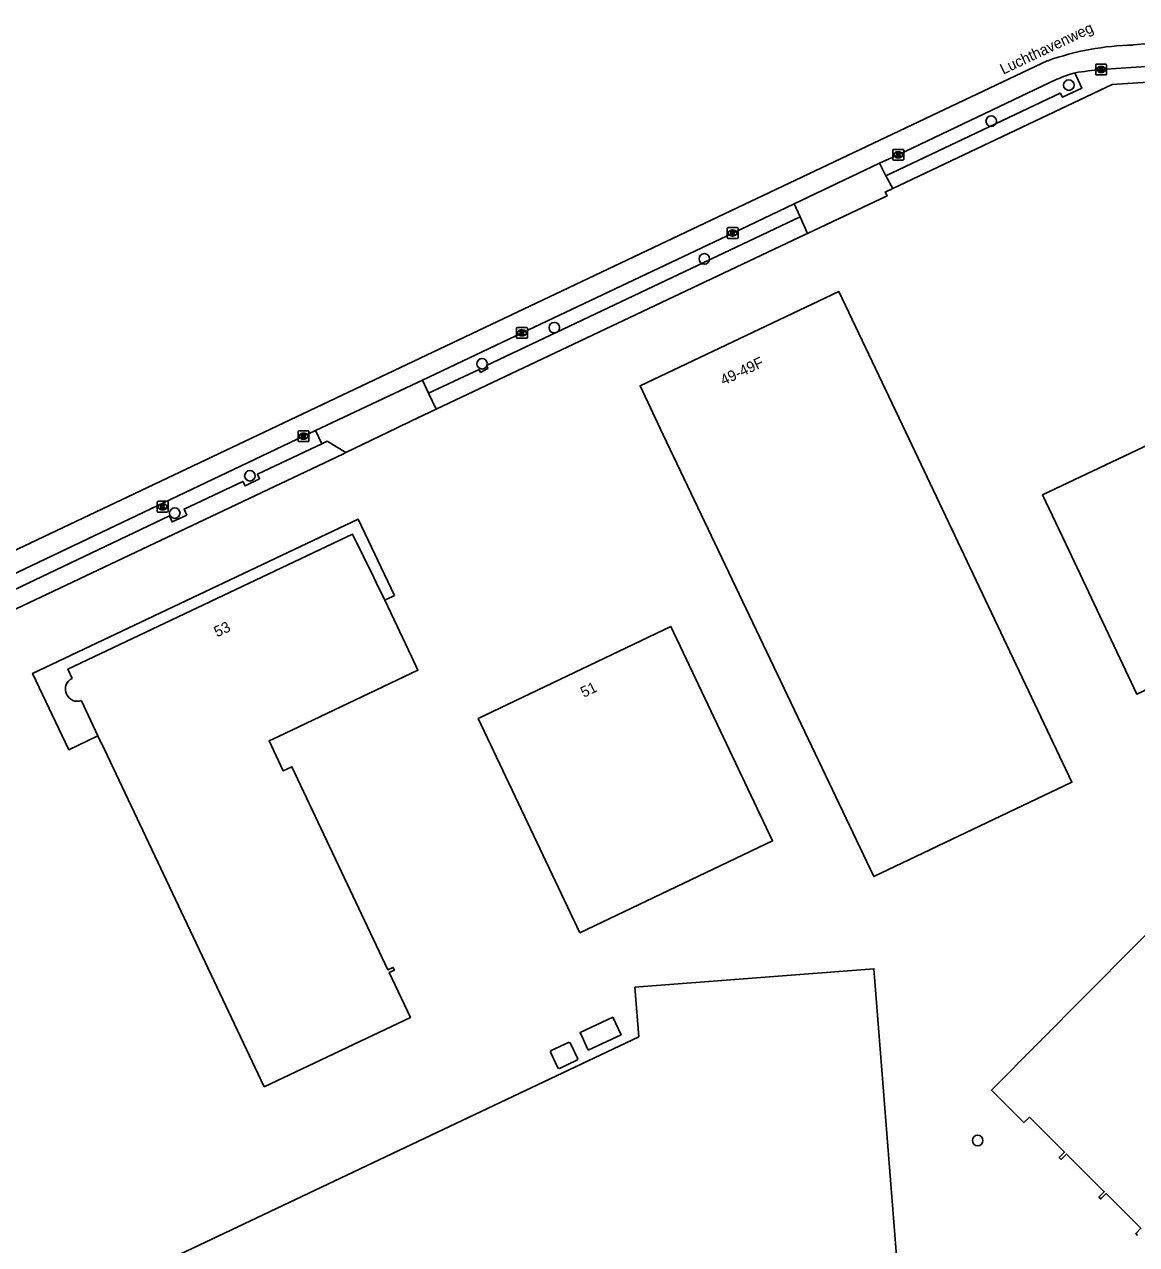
# Model space of a CAD drawing. Extents: x 155018 to 156648, y 383980 to 385733.
# Drawn here: x 155464.1 to 155567.3, y 385510.6 to 385623.7 of the extents above; entities that cross this region are included whole.
import ezdxf

# ---------------------------------------------------------------- set-up
doc = ezdxf.new("R2010")
doc.units = 0
for name, color, linetype in [('IMGEO_Boom', 7, 'Continuous'), ('IMGEO_Kolk', 7, 'Continuous'), ('IMGEO_Openbare_ruimte_label', 7, 'Continuous'), ('IMGEO_Pand', 7, 'Continuous'), ('IMGEO_Pand_nummerreeks', 7, 'Continuous'), ('IMGEO_Pand_overbouw', 7, 'Continuous'), ('IMGEO_Rijbaan_lokaal_gesloten', 7, 'Continuous'), ('IMGEO_Rijbaan_lokaal_open', 7, 'Continuous'), ('IMGEO_Voetpad_open', 7, 'Continuous')]:
    doc.layers.add(name, color=color, linetype=linetype)

msp = doc.modelspace()

# ---------------------------------------------------------------- linework, layer by layer
at = {"layer": 'IMGEO_Boom'}
for centre in [(155560.97, 385618.06), (155553.77, 385614.72), (155527.16, 385601.95), (155513.25, 385595.58), (155506.55, 385592.23), (155485.01, 385581.85), (155478.04, 385578.39), (155552.51, 385520.23)]:
    msp.add_circle(centre, 0.489, dxfattribs=at)
at = {"layer": 'IMGEO_Kolk'}
for p, q in [((155563.46, 385619.08), (155563.46, 385619.93)), ((155563.54, 385620.01), (155564.39, 385620.01)), ((155563.95, 385619.79), (155563.98, 385619.79)), ((155564.47, 385619.93), (155564.47, 385619.08)), ((155564.39, 385619.01), (155563.54, 385619.01)), ((155563.97, 385619.23), (155563.95, 385619.23)), ((155544.65, 385611.18), (155544.65, 385612.03)), ((155544.72, 385612.1), (155545.57, 385612.1)), ((155545.14, 385611.88), (155545.16, 385611.88)), ((155545.65, 385612.03), (155545.65, 385611.18)), ((155545.57, 385611.1), (155544.72, 385611.1)), ((155545.16, 385611.32), (155545.13, 385611.32)), ((155529.36, 385604.85), (155530.22, 385604.85)), ((155529.29, 385603.93), (155529.29, 385604.78)), ((155530.22, 385603.85), (155529.36, 385603.85)), ((155529.8, 385604.07), (155529.77, 385604.07)), ((155529.78, 385604.63), (155529.8, 385604.63)), ((155530.29, 385604.78), (155530.29, 385603.93)), ((155509.75, 385594.66), (155509.75, 385595.52)), ((155509.82, 385595.59), (155510.67, 385595.59)), ((155510.23, 385595.37), (155510.26, 385595.37)), ((155510.26, 385594.81), (155510.23, 385594.81)), ((155510.75, 385595.52), (155510.75, 385594.66)), ((155510.67, 385594.59), (155509.82, 385594.59)), ((155489.49, 385585.09), (155489.49, 385585.94)), ((155489.56, 385586.02), (155490.41, 385586.02)), ((155489.97, 385585.8), (155490, 385585.8)), ((155490.49, 385585.94), (155490.49, 385585.09)), ((155490.41, 385585.02), (155489.56, 385585.02)), ((155490, 385585.24), (155489.97, 385585.24)), ((155476.42, 385578.55), (155476.42, 385579.4)), ((155476.5, 385579.48), (155477.35, 385579.48)), ((155476.91, 385579.25), (155476.93, 385579.25)), ((155477.42, 385579.4), (155477.42, 385578.55)), ((155477.35, 385578.47), (155476.5, 385578.47)), ((155476.93, 385578.7), (155476.91, 385578.7))]:
    msp.add_line(p, q, dxfattribs=at)
for points in [[(155563.46, 385619.08), (155563.46, 385619.93)], [(155563.54, 385620.01), (155564.39, 385620.01)], [(155563.78, 385619.71), (155563.91, 385619.71), (155563.91, 385619.55), (155564.04, 385619.71), (155564.2, 385619.71), (155564.06, 385619.56), (155564.21, 385619.31), (155564.06, 385619.31), (155563.97, 385619.47), (155563.91, 385619.4), (155563.91, 385619.31), (155563.78, 385619.31), (155563.78, 385619.71)], [(155564.47, 385619.93), (155564.47, 385619.08)], [(155564.39, 385619.01), (155563.54, 385619.01)], [(155544.65, 385611.18), (155544.65, 385612.03)], [(155544.72, 385612.1), (155545.57, 385612.1)], [(155544.97, 385611.8), (155545.09, 385611.8), (155545.09, 385611.65), (155545.22, 385611.8), (155545.39, 385611.8), (155545.24, 385611.65), (155545.39, 385611.4), (155545.24, 385611.4), (155545.16, 385611.57), (155545.09, 385611.5), (155545.09, 385611.4), (155544.97, 385611.4), (155544.97, 385611.8)], [(155545.65, 385612.03), (155545.65, 385611.18)], [(155545.57, 385611.1), (155544.72, 385611.1)], [(155529.36, 385604.85), (155530.22, 385604.85)], [(155529.29, 385603.93), (155529.29, 385604.78)], [(155530.22, 385603.85), (155529.36, 385603.85)], [(155529.61, 385604.55), (155529.73, 385604.55), (155529.73, 385604.4), (155529.86, 385604.55), (155530.03, 385604.55), (155529.88, 385604.4), (155530.03, 385604.15), (155529.88, 385604.15), (155529.8, 385604.32), (155529.73, 385604.25), (155529.73, 385604.15), (155529.61, 385604.15), (155529.61, 385604.55)], [(155530.29, 385604.78), (155530.29, 385603.93)], [(155509.75, 385594.66), (155509.75, 385595.52)], [(155509.82, 385595.59), (155510.67, 385595.59)], [(155510.07, 385595.29), (155510.19, 385595.29), (155510.19, 385595.14), (155510.32, 385595.29), (155510.48, 385595.29), (155510.34, 385595.14), (155510.49, 385594.89), (155510.34, 385594.89), (155510.25, 385595.06), (155510.19, 385594.99), (155510.19, 385594.89), (155510.07, 385594.89), (155510.07, 385595.29)], [(155510.75, 385595.52), (155510.75, 385594.66)], [(155510.67, 385594.59), (155509.82, 385594.59)], [(155489.49, 385585.09), (155489.49, 385585.94)], [(155489.56, 385586.02), (155490.41, 385586.02)], [(155489.81, 385585.72), (155489.93, 385585.72), (155489.93, 385585.56), (155490.06, 385585.72), (155490.22, 385585.72), (155490.08, 385585.57), (155490.23, 385585.32), (155490.08, 385585.32), (155489.99, 385585.48), (155489.93, 385585.41), (155489.93, 385585.32), (155489.81, 385585.32), (155489.81, 385585.72)], [(155490.49, 385585.94), (155490.49, 385585.09)], [(155490.41, 385585.02), (155489.56, 385585.02)], [(155476.42, 385578.55), (155476.42, 385579.4)], [(155476.5, 385579.48), (155477.35, 385579.48)], [(155476.74, 385579.17), (155476.87, 385579.17), (155476.87, 385579.02), (155476.99, 385579.17), (155477.16, 385579.17), (155477.01, 385579.02), (155477.17, 385578.77), (155477.01, 385578.77), (155476.93, 385578.94), (155476.87, 385578.87), (155476.87, 385578.77), (155476.74, 385578.77), (155476.74, 385579.17)], [(155477.42, 385579.4), (155477.42, 385578.55)], [(155477.35, 385578.47), (155476.5, 385578.47)]]:
    msp.add_lwpolyline(points, dxfattribs=at)
for centre, start, end in [((155563.54, 385619.93), 91.552, 178.448), ((155563.54, 385619.93), 91.552, 178.448), ((155564.39, 385619.93), 1.552, 88.448), ((155564.39, 385619.93), 1.552, 88.448), ((155563.54, 385619.08), 181.552, 268.448), ((155563.54, 385619.08), 181.552, 268.448), ((155564.39, 385619.08), 271.552, 358.448), ((155564.39, 385619.08), 271.552, 358.448), ((155544.72, 385612.03), 91.552, 178.448), ((155544.72, 385612.03), 91.552, 178.448), ((155545.57, 385612.03), 1.552, 88.448), ((155545.57, 385612.03), 1.552, 88.448), ((155544.72, 385611.18), 181.552, 268.448), ((155544.72, 385611.18), 181.552, 268.448), ((155545.57, 385611.18), 271.552, 358.448), ((155545.57, 385611.18), 271.552, 358.448), ((155529.37, 385604.78), 91.552, 178.448), ((155529.37, 385604.78), 91.552, 178.448), ((155530.21, 385604.78), 1.552, 88.448), ((155530.21, 385604.78), 1.552, 88.448), ((155529.37, 385603.93), 181.552, 268.448), ((155529.37, 385603.93), 181.552, 268.448), ((155530.21, 385603.93), 271.552, 358.448), ((155530.21, 385603.93), 271.552, 358.448), ((155509.82, 385595.52), 91.552, 178.448), ((155509.82, 385595.52), 91.552, 178.448), ((155509.82, 385594.67), 181.552, 268.448), ((155509.82, 385594.67), 181.552, 268.448), ((155510.67, 385595.52), 1.552, 88.448), ((155510.67, 385595.52), 1.552, 88.448), ((155510.67, 385594.67), 271.552, 358.448), ((155510.67, 385594.67), 271.552, 358.448), ((155489.56, 385585.94), 91.552, 178.448), ((155489.56, 385585.94), 91.552, 178.448), ((155490.41, 385585.94), 1.552, 88.448), ((155490.41, 385585.94), 1.552, 88.448), ((155489.56, 385585.09), 181.552, 268.448), ((155489.56, 385585.09), 181.552, 268.448), ((155490.41, 385585.09), 271.552, 358.448), ((155490.41, 385585.09), 271.552, 358.448), ((155476.5, 385579.4), 91.552, 178.448), ((155476.5, 385579.4), 91.552, 178.448), ((155477.35, 385579.4), 1.552, 88.448), ((155477.35, 385579.4), 1.552, 88.448), ((155476.5, 385578.55), 181.552, 268.448), ((155476.5, 385578.55), 181.552, 268.448), ((155477.35, 385578.55), 271.552, 358.448), ((155477.35, 385578.55), 271.552, 358.448)]:
    msp.add_arc(centre, 0.0765, start, end, dxfattribs=at)
for centre, major_axis, ratio, start_param, end_param in [((155563.95, 385619.51), (-0.387, 0.002), 0.722429, 4.712389, 7.853982), ((155563.98, 385619.51), (-0.39, 0.002), 0.717154, 1.570796, 4.712389), ((155545.13, 385611.6), (-0.387, 0.002), 0.722429, 4.712389, 7.853982), ((155545.16, 385611.6), (-0.39, 0.002), 0.717154, 1.570796, 4.712389), ((155529.78, 385604.35), (-0.387, 0.002), 0.722429, 4.712389, 7.853982), ((155529.8, 385604.35), (-0.39, 0.002), 0.717154, 1.570796, 4.712389), ((155510.23, 385595.09), (-0.387, 0.002), 0.722429, 4.712389, 7.853982), ((155510.26, 385595.09), (-0.39, 0.002), 0.717154, 1.570796, 4.712389), ((155489.97, 385585.52), (-0.387, 0.002), 0.722429, 4.712389, 7.853982), ((155490, 385585.52), (-0.39, 0.002), 0.717154, 1.570796, 4.712389), ((155476.91, 385578.97), (-0.387, 0.002), 0.722429, 4.712389, 7.853982), ((155476.93, 385578.97), (-0.39, 0.002), 0.717154, 1.570796, 4.712389)]:
    msp.add_ellipse(centre, major_axis=major_axis, ratio=ratio, start_param=start_param, end_param=end_param, dxfattribs=at)
at = {"layer": 'IMGEO_Pand'}
for points in [[(155523.35, 385585.64), (155521.2, 385590.17), (155539.63, 385598.94), (155546.12, 385585.29), (155556.37, 385563.73), (155561.25, 385553.45), (155542.88, 385544.7), (155523.35, 385585.64)], [(155576.6, 385588.63), (155558.54, 385580.07), (155560.68, 385575.55), (155567.29, 385561.6), (155585.35, 385570.16), (155583.89, 385573.23)], [(155468.53, 385563.05), (155468.11, 385563.92), (155494.52, 385576.44), (155496.51, 385572.43), (155496.73, 385571.96), (155497.51, 385570.33), (155500, 385565.08), (155500.59, 385563.83), (155500, 385563.54), (155487.61, 385557.64), (155486.79, 385557.27), (155488.11, 385554.49), (155488.91, 385554.88), (155497.81, 385536.05), (155498.28, 385536.28), (155498.41, 385536.03), (155497.93, 385535.81), (155499.9, 385531.64), (155486.33, 385525.2)], [(155515.62, 385539.49), (155506.19, 385559.36), (155524.06, 385567.89), (155533.49, 385548.01), (155515.62, 385539.49)], [(155486.33, 385525.2), (155471.52, 385556.48), (155470.92, 385557.73), (155469.39, 385561)], [(155567.35, 385511.43), (155567.17, 385511.6), (155567.66, 385512.1), (155564.43, 385515.31), (155563.94, 385514.81), (155563.76, 385514.99), (155564.25, 385515.48), (155560.75, 385518.97), (155560.26, 385518.47), (155560.08, 385518.65), (155560.57, 385519.14), (155557.31, 385522.38), (155556.81, 385521.89), (155553.79, 385524.89), (155571.38, 385542.61)], [(155545.03, 385509.15), (155542.89, 385536.15), (155520.72, 385534.43), (155521.08, 385529.84), (155500, 385519.85), (155473.71, 385507.4)], [(155516.4, 385528.6), (155515.64, 385530.24), (155518.67, 385531.66), (155519.44, 385530.03), (155516.4, 385528.6)], [(155513.73, 385526.9), (155513.56, 385526.96), (155512.88, 385528.41), (155512.94, 385528.56), (155514.57, 385529.32), (155514.73, 385529.27), (155515.42, 385527.81), (155515.34, 385527.67), (155513.73, 385526.9)]]:
    msp.add_lwpolyline(points, dxfattribs=at)
for centre, radius, start, end in [((155468.94, 385562.09), 1.05, 112.9593, 207.7081), ((155469.01, 385562.02), 1.08, 202.6114, 290.4005)]:
    msp.add_arc(centre, radius, start, end, dxfattribs=at)
at = {"layer": 'IMGEO_Pand_overbouw'}
for points in [[(155468.53, 385563.05), (155468.11, 385563.92), (155494.52, 385576.44), (155496.51, 385572.43), (155496.73, 385571.96), (155497.51, 385570.33), (155498.41, 385570.75), (155495.05, 385577.83), (155464.85, 385563.53), (155468.22, 385556.45), (155470.92, 385557.73)], [(155470.92, 385557.73), (155469.39, 385561)]]:
    msp.add_lwpolyline(points, dxfattribs=at)
for centre, radius, start, end in [((155468.94, 385562.09), 1.05, 112.9593, 207.7081), ((155469.01, 385562.02), 1.08, 202.6114, 290.4005)]:
    msp.add_arc(centre, radius, start, end, dxfattribs=at)
at = {"layer": 'IMGEO_Rijbaan_lokaal_gesloten'}
for points in [[(155566.95, 385621.78), (155569.43, 385622.01)], [(155442.24, 385564.98), (155443.21, 385565.4), (155451.43, 385569.35), (155534.43, 385608.69), (155559.01, 385620.33)], [(155569.54, 385619.87), (155563.96, 385619.51)], [(155559.85, 385618.6), (155545.15, 385611.6), (155543.42, 385610.82)], [(155543.42, 385610.82), (155535.49, 385607.05)], [(155535.49, 385607.05), (155529.79, 385604.35), (155510.25, 385595.09), (155501.01, 385590.71)], [(155501.01, 385590.71), (155491.09, 385586.04)], [(155491.09, 385586.04), (155489.99, 385585.52), (155462.83, 385572.61), (155458.52, 385570.59)]]:
    msp.add_lwpolyline(points, dxfattribs=at)
for centre, radius, start, end in [((155567.46, 385596.57), 25.21, 91.1578, 109.5738), ((155566.67, 385602.46), 17.52, 107.0262, 112.9074), ((155568.4, 385572.74), 46.97, 95.4124, 98.3959)]:
    msp.add_arc(centre, radius, start, end, dxfattribs=at)
at = {"layer": 'IMGEO_Rijbaan_lokaal_open'}
for points in [[(155543.42, 385610.82), (155544.01, 385609.66)], [(155544.01, 385609.66), (155544.63, 385608.47)], [(155536.74, 385604.32), (155544.12, 385607.8), (155543.92, 385608.14), (155544.63, 385608.47)], [(155535.49, 385607.05), (155536.04, 385605.85)], [(155536.04, 385605.85), (155536.74, 385604.32)], [(155501.01, 385590.71), (155501.59, 385589.49)], [(155501.59, 385589.49), (155502.29, 385588.02)], [(155493.9, 385583.99), (155498.67, 385586.3), (155500, 385586.93), (155502.29, 385588.02)], [(155491.69, 385584.82), (155491.09, 385586.04)], [(155491.69, 385584.82), (155492.17, 385585.05), (155493.9, 385583.99)]]:
    msp.add_lwpolyline(points, dxfattribs=at)
at = {"layer": 'IMGEO_Voetpad_open'}
for points in [[(155561.54, 385619.21), (155562.19, 385617.78), (155560.38, 385616.93), (155560.16, 385617.32), (155544.01, 385609.66)], [(155544.63, 385608.47), (155564.99, 385618.11), (155581.24, 385619.17)], [(155536.04, 385605.85), (155506.97, 385592.06), (155507.07, 385591.78), (155506.4, 385591.43), (155506.28, 385591.71), (155501.59, 385589.49)], [(155502.29, 385588.02), (155536.51, 385604.21), (155536.74, 385604.32)], [(155459.08, 385569.37), (155477.54, 385578.12), (155477.79, 385577.57), (155479.15, 385578.21), (155478.9, 385578.76), (155484.35, 385581.32), (155484.56, 385580.91), (155485.89, 385581.57), (155485.7, 385581.99), (155491.69, 385584.82)], [(155459.77, 385567.86), (155493.7, 385583.89), (155493.9, 385583.99)]]:
    msp.add_lwpolyline(points, dxfattribs=at)

# ---------------------------------------------------------------- texts
at = {"layer": 'IMGEO_Openbare_ruimte_label'}
msp.add_text('Luchthavenweg', height=1, rotation=25.3353, dxfattribs=at).set_placement((155554.88, 385619.02))
at = {"layer": 'IMGEO_Pand_nummerreeks'}
for s, rotation, p in [('49-49F', 25.4565, (155528.94, 385590.2)), ('53', 25.3664, (155481.97, 385566.86)), ('51', 25.5024, (155515.97, 385561.26))]:
    msp.add_text(s, height=1, rotation=rotation, dxfattribs=at).set_placement(p)

doc.saveas('drawing.dxf')
